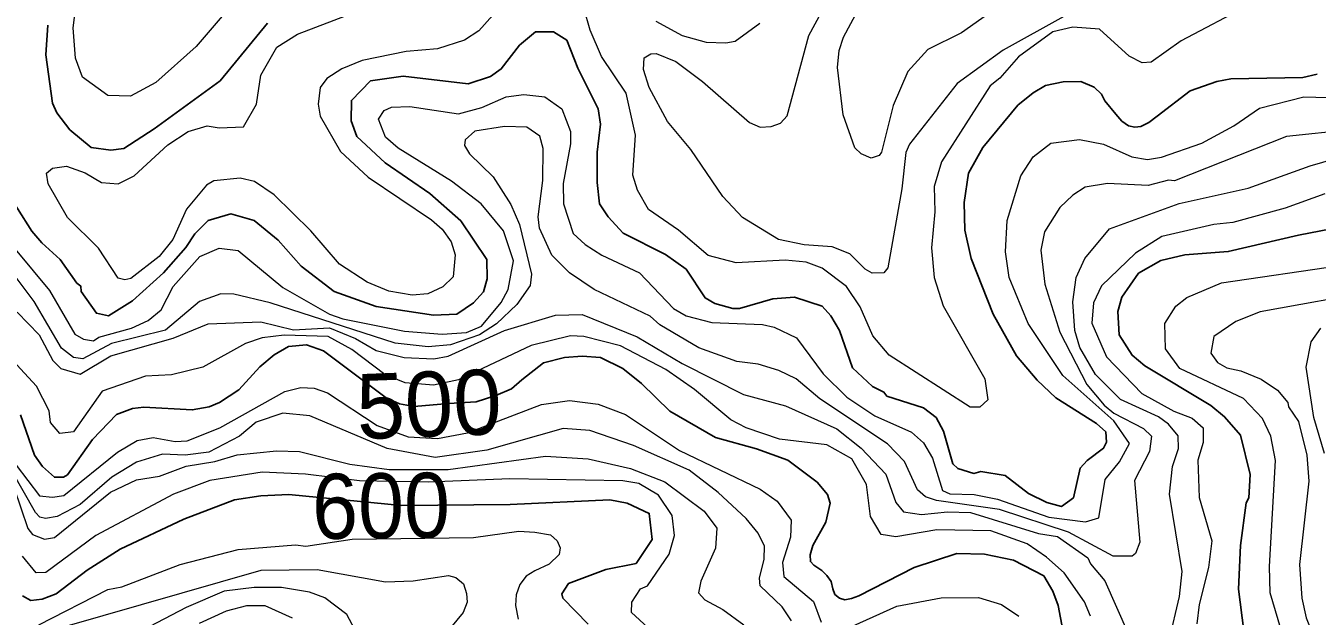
# Model space of a CAD drawing. Extents: x 673.3 to 698.5, y 6984.3 to 7012.3.
# Drawn here: x 687.883 to 689.47, y 7004.679 to 7005.405 of the extents above; entities that cross this region are included whole.
import ezdxf
from ezdxf.enums import TextEntityAlignment as Align

# ---------------------------------------------------------------- set-up
doc = ezdxf.new("R2010")
doc.units = 0
doc.header["$LTSCALE"] = 0.032
doc.layers.add('1', color=7, linetype='Continuous', lineweight=25)
doc.layers.add('2', color=7, linetype='Continuous', lineweight=13)
doc.layers.add('61', color=7, linetype='Continuous')

msp = doc.modelspace()

# ---------------------------------------------------------------- linework, layer by layer
at = {"layer": '1'}
for points in [[(688.1798, 7005.408), (688.1214, 7005.3374), (688.0403, 7005.2781), (688.0032, 7005.254), (687.9872, 7005.2519), (687.9629, 7005.2551), (687.9369, 7005.2769), (687.9208, 7005.298), (687.9154, 7005.3099), (687.9073, 7005.3691), (687.9098, 7005.4056)], [(687.8548, 7005.2079), (687.8901, 7005.1525), (687.9022, 7005.1381), (687.9249, 7005.1177), (687.9454, 7005.0884), (687.9503, 7005.0848), (687.9508, 7005.0781), (687.9695, 7005.0514), (687.9844, 7005.0483), (688.0137, 7005.0668), (688.052, 7005.1009), (688.0794, 7005.1323), (688.0906, 7005.1492), (688.1069, 7005.1655), (688.1345, 7005.1736), (688.1634, 7005.1655), (688.1929, 7005.1413), (688.2211, 7005.1091), (688.2618, 7005.0783), (688.3133, 7005.0597), (688.384, 7005.049), (688.4126, 7005.0503), (688.4328, 7005.0641), (688.4454, 7005.0776), (688.4496, 7005.0938), (688.4494, 7005.1177), (688.4174, 7005.1652), (688.3791, 7005.1987), (688.3242, 7005.2364), (688.2895, 7005.2687), (688.2827, 7005.288), (688.2829, 7005.3132), (688.3064, 7005.3372), (688.3465, 7005.343), (688.4266, 7005.3334), (688.454, 7005.3424), (688.4671, 7005.3518), (688.4896, 7005.3813), (688.5092, 7005.3974), (688.5313, 7005.3977), (688.5476, 7005.3872), (688.5612, 7005.3528), (688.5863, 7005.3026), (688.5889, 7005.2841), (688.5849, 7005.2494), (688.5849, 7005.212), (688.5878, 7005.186), (688.5986, 7005.1698), (688.6169, 7005.1497), (688.669, 7005.1238), (688.6943, 7005.1056), (688.7176, 7005.0703), (688.7297, 7005.0635), (688.7518, 7005.0573), (688.7599, 7005.0573), (688.801, 7005.0692), (688.8276, 7005.0711), (688.8617, 7005.0603), (688.8723, 7005.0482), (688.8829, 7005.0303), (688.8988, 7004.9843), (688.9236, 7004.9612), (688.9374, 7004.9544), (688.9411, 7004.9496), (688.986, 7004.9351), (689.0016, 7004.923), (689.0107, 7004.9065), (689.0221, 7004.8661), (689.0284, 7004.8604), (689.0479, 7004.8545), (689.0564, 7004.8568), (689.0863, 7004.852), (689.1153, 7004.8299), (689.1375, 7004.8188), (689.1557, 7004.8139), (689.1703, 7004.8244), (689.1786, 7004.8609), (689.1873, 7004.8705), (689.2075, 7004.8854), (689.2111, 7004.8929), (689.2103, 7004.9055), (689.1986, 7004.9157), (689.1488, 7004.9475)], [(689.1488, 7004.9475), (689.1258, 7004.9693), (689.1003, 7004.9989), (689.0717, 7005.0502), (689.0448, 7005.1186), (689.0369, 7005.1534), (689.0361, 7005.1875), (689.0415, 7005.2238), (689.059, 7005.2554), (689.102, 7005.3072), (689.1207, 7005.3226), (689.1362, 7005.3316), (689.1577, 7005.3359), (689.1793, 7005.3365), (689.1959, 7005.3293), (689.2051, 7005.321), (689.2091, 7005.3125), (689.2225, 7005.2964), (689.23, 7005.2878), (689.238, 7005.2817), (689.2458, 7005.2803), (689.2531, 7005.2812), (689.263, 7005.2859), (689.2732, 7005.2936), (689.3138, 7005.3251), (689.3466, 7005.3366), (689.3639, 7005.3398), (689.4524, 7005.3415), (689.4701, 7005.3455)], [(689.5147, 7005.1604), (689.4472, 7005.1476), (689.3606, 7005.1272), (689.3075, 7005.1232), (689.278, 7005.1161), (689.2504, 7005.1005), (689.2299, 7005.071), (689.225, 7005.0534), (689.2266, 7005.0249), (689.2427, 7004.9997), (689.2582, 7004.9868), (689.3391, 7004.938), (689.3562, 7004.9242), (689.3756, 7004.9013), (689.3878, 7004.8531), (689.3861, 7004.8243), (689.3829, 7004.8183), (689.3757, 7004.7656), (689.3733, 7004.712), (689.3797, 7004.6609)], [(689.1614, 7004.6397), (689.1515, 7004.6918), (689.145, 7004.7098), (689.1342, 7004.7284), (689.0968, 7004.7478), (689.0609, 7004.7551), (689.027, 7004.7559), (688.9746, 7004.7387), (688.9068, 7004.7039), (688.8976, 7004.7004), (688.8894, 7004.6991), (688.8829, 7004.701), (688.8773, 7004.7055), (688.8745, 7004.7125), (688.8726, 7004.7213), (688.8674, 7004.729), (688.861, 7004.7352), (688.8513, 7004.7417), (688.8471, 7004.7459), (688.8467, 7004.7542), (688.8499, 7004.7658), (688.8659, 7004.7944), (688.8714, 7004.8179), (688.868, 7004.8286), (688.8552, 7004.8438), (688.8193, 7004.8707), (688.7808, 7004.8846), (688.7306, 7004.8985), (688.6742, 7004.9311), (688.6396, 7004.9649), (688.6165, 7004.9834), (688.5889, 7004.9969), (688.5664, 7004.9987), (688.5449, 7004.9969), (688.5191, 7004.9905), (688.4923, 7004.9694), (688.4798, 7004.9585), (688.4605, 7004.9503), (688.4363, 7004.9426), (688.4024, 7004.9406), (688.3602, 7004.9369), (688.342, 7004.9401), (688.3257, 7004.9473), (688.2485, 7005.0053), (688.2279, 7005.0125), (688.2054, 7005.0106), (688.1878, 7005.0001), (688.1702, 7004.9853), (688.1445, 7004.9574), (688.1209, 7004.9418), (688.1081, 7004.9362), (688.0873, 7004.9326), (688.0279, 7004.9358), (688.0139, 7004.9342), (687.9943, 7004.9267), (687.9646, 7004.8962), (687.9338, 7004.8525), (687.9292, 7004.8496), (687.9179, 7004.8497), (687.903, 7004.8628), (687.8932, 7004.8767), (687.8762, 7004.9264)], [(687.8785, 7004.704), (687.8889, 7004.6981), (687.9029, 7004.6997), (687.9198, 7004.7064), (687.958, 7004.7355), (687.9987, 7004.7613), (688.0771, 7004.7981), (688.1394, 7004.8218), (688.1716, 7004.8267), (688.2058, 7004.8283), (688.3444, 7004.8149), (688.478, 7004.8162), (688.6005, 7004.8219), (688.6218, 7004.8177), (688.649, 7004.8052), (688.6524, 7004.7733), (688.6328, 7004.7437), (688.5957, 7004.7364), (688.5499, 7004.7191), (688.5417, 7004.7062), (688.5428, 7004.7008), (688.574, 7004.669)]]:
    msp.add_lwpolyline(points, dxfattribs=at)
at = {"layer": '2'}
for points in [[(688.159, 7005.4578), (688.0919, 7005.3795), (688.0426, 7005.3353), (688.0114, 7005.3183), (687.9836, 7005.3193), (687.9525, 7005.3418), (687.9436, 7005.3653), (687.9407, 7005.4024), (687.9488, 7005.4629)], [(689.499, 7005.4465), (689.4619, 7005.4538), (689.4323, 7005.4483), (689.4237, 7005.443), (689.387, 7005.4309), (689.3029, 7005.3866), (689.2658, 7005.3601), (689.255, 7005.3595), (689.2388, 7005.3677), (689.2025, 7005.4006), (689.1697, 7005.4032), (689.1451, 7005.3975), (689.1029, 7005.3668), (689.0801, 7005.3407), (689.0679, 7005.331), (689.0082, 7005.2377), (688.9994, 7005.2072)], [(689.1584, 7005.4163), (689.0841, 7005.3748), (689.0276, 7005.3338), (688.9687, 7005.2594), (688.9645, 7005.2489), (688.9594, 7005.2043), (688.9423, 7005.1073), (688.9372, 7005.1011), (688.9229, 7005.1005), (688.9142, 7005.1057), (688.8955, 7005.1246), (688.8739, 7005.1329), (688.8394, 7005.1354), (688.8078, 7005.1422), (688.7637, 7005.1691), (688.7393, 7005.1951), (688.7002, 7005.2529), (688.6713, 7005.2871), (688.6487, 7005.329), (688.6419, 7005.3513), (688.6427, 7005.3654), (688.6508, 7005.3706), (688.6573, 7005.3707), (688.6817, 7005.3609), (688.7146, 7005.3363), (688.7724, 7005.2861), (688.7854, 7005.2803), (688.7987, 7005.2811), (688.8103, 7005.2853), (688.8184, 7005.2942), (688.8452, 7005.3929), (688.8765, 7005.4508)], [(689.0716, 7005.4239), (689.0327, 7005.3962), (688.9915, 7005.3758), (688.9667, 7005.3488), (688.949, 7005.3068), (688.9345, 7005.2496), (688.9315, 7005.2454), (688.9217, 7005.2421), (688.9094, 7005.2474), (688.9017, 7005.2548), (688.8874, 7005.2956), (688.8804, 7005.3538), (688.8826, 7005.3746), (688.8879, 7005.3909), (688.9178, 7005.4471)], [(688.4568, 7005.4178), (688.4395, 7005.3989), (688.4221, 7005.3872), (688.3889, 7005.3765), (688.3501, 7005.3732), (688.296, 7005.3621), (688.2713, 7005.3519), (688.2528, 7005.3399), (688.2445, 7005.3292), (688.2419, 7005.3084), (688.2443, 7005.2937), (688.2693, 7005.2505), (688.3035, 7005.2187), (688.3815, 7005.1661), (688.3944, 7005.1547), (688.4057, 7005.1393), (688.4105, 7005.1232), (688.4078, 7005.0962), (688.3951, 7005.084), (688.3769, 7005.0751), (688.3577, 7005.0736), (688.3289, 7005.0786), (688.3023, 7005.0897), (688.2683, 7005.1116), (688.2329, 7005.1527), (688.1881, 7005.1969), (688.1636, 7005.2136), (688.1463, 7005.2177), (688.1139, 7005.2144), (688.1047, 7005.209), (688.0801, 7005.1795), (688.0633, 7005.1422), (688.0467, 7005.121), (688.0116, 7005.0943), (688.0042, 7005.0923), (687.9962, 7005.0947), (687.9722, 7005.1316), (687.934, 7005.169), (687.91, 7005.2105), (687.9083, 7005.2236), (687.9154, 7005.2297), (687.9325, 7005.2323), (687.9556, 7005.224), (687.9756, 7005.2122), (687.9962, 7005.2104), (688.0159, 7005.2202), (688.0574, 7005.2585), (688.0823, 7005.275), (688.1056, 7005.2819), (688.1204, 7005.2796), (688.1501, 7005.2808), (688.1661, 7005.3086), (688.1717, 7005.3441), (688.1913, 7005.3787), (688.2165, 7005.3946), (688.3066, 7005.4291)], [(688.9994, 7005.2072), (689.0001, 7005.1763), (688.9961, 7005.1317), (688.9994, 7005.0953), (689.0102, 7005.0606), (689.0613, 7004.9706), (689.0653, 7004.9451), (689.0553, 7004.9359), (689.0436, 7004.9359), (688.9441, 7005), (688.9239, 7005.0238), (688.9083, 7005.0594), (688.8915, 7005.0841), (688.8615, 7005.107), (688.8419, 7005.1141), (688.8159, 7005.1166), (688.7558, 7005.1134), (688.7214, 7005.1225), (688.6848, 7005.1534), (688.648, 7005.1789), (688.6347, 7005.2027), (688.6288, 7005.2213), (688.632, 7005.2703), (688.6206, 7005.3219), (688.5902, 7005.3672), (688.5762, 7005.3995), (688.5684, 7005.4264)], [(688.6569, 7005.4105), (688.6893, 7005.393), (688.7188, 7005.3846), (688.743, 7005.3838), (688.7545, 7005.3861), (688.7851, 7005.4081)], [(687.8492, 7005.1544), (687.9119, 7005.0795), (687.943, 7005.0257), (687.9534, 7005.0195), (687.9658, 7005.0174), (687.9726, 7005.0221), (688.0124, 7005.0332), (688.033, 7005.0425), (688.0489, 7005.0556), (688.0638, 7005.0844), (688.0967, 7005.1211), (688.1202, 7005.1313), (688.1436, 7005.1286), (688.1987, 7005.0829), (688.2559, 7005.0502), (688.2722, 7005.0444), (688.3482, 7005.0295), (688.3944, 7005.0255), (688.4244, 7005.0279), (688.4428, 7005.0354), (688.4669, 7005.0648), (688.4756, 7005.0808), (688.4822, 7005.1159), (688.4697, 7005.1529), (688.4426, 7005.1861), (688.4059, 7005.214), (688.3405, 7005.2546), (688.3247, 7005.2678), (688.3162, 7005.29), (688.323, 7005.3008), (688.3323, 7005.3047), (688.3546, 7005.3055), (688.4146, 7005.2967), (688.4433, 7005.3045), (688.4733, 7005.3177), (688.4947, 7005.3203), (688.5208, 7005.3177), (688.5417, 7005.3029), (688.5521, 7005.2749), (688.5522, 7005.2597)], [(688.5522, 7005.2597), (688.5433, 7005.2108), (688.5434, 7005.1861), (688.5554, 7005.1494), (688.5703, 7005.136), (688.5909, 7005.1229), (688.6371, 7005.1009), (688.679, 7005.0574), (688.6945, 7005.0484), (688.7261, 7005.04), (688.7884, 7005.0375), (688.8027, 7005.0342), (688.8299, 7005.0213), (688.8627, 7004.977), (688.8918, 7004.948), (688.9264, 7004.9251), (688.9713, 7004.9051), (688.9863, 7004.8919), (688.9972, 7004.8733), (689.0093, 7004.8335), (689.0185, 7004.8291), (689.0482, 7004.8283), (689.0772, 7004.8227), (689.1402, 7004.8005), (689.1853, 7004.795), (689.2015, 7004.7998), (689.2095, 7004.8468), (689.2269, 7004.8686), (689.2394, 7004.8913), (689.2199, 7004.919), (689.1573, 7004.9749), (689.1149, 7005.0387), (689.0914, 7005.0952), (689.0868, 7005.1268), (689.0889, 7005.1655), (689.1058, 7005.2203), (689.1208, 7005.2437), (689.1427, 7005.2607), (689.178, 7005.2649), (689.2072, 7005.2593), (689.242, 7005.2437), (689.2613, 7005.2405), (689.2785, 7005.2435), (689.3284, 7005.2607), (689.3674, 7005.282), (689.3993, 7005.3038), (689.4535, 7005.3177), (689.4974, 7005.3162)], [(689.2202, 7004.9287), (689.2567, 7004.9097), (689.2664, 7004.9002), (689.2638, 7004.8815), (689.2456, 7004.8459), (689.2519, 7004.7699), (689.2466, 7004.7559), (689.2426, 7004.7527), (689.2192, 7004.7527), (689.1642, 7004.7822), (689.0797, 7004.8102), (689.0019, 7004.8209), (688.9885, 7004.8257), (688.9788, 7004.8344), (688.9626, 7004.8691), (688.942, 7004.8906), (688.8585, 7004.9462), (688.8294, 7004.9707), (688.8083, 7004.9808), (688.7827, 7004.9887), (688.7568, 7004.9921), (688.7098, 7005.0089), (688.6622, 7005.0371), (688.65, 7005.0479), (688.5812, 7005.0806), (688.551, 7005.1013), (688.5292, 7005.1228), (688.5139, 7005.156), (688.5124, 7005.1698), (688.518, 7005.2145), (688.5188, 7005.2541), (688.5146, 7005.2691), (688.4987, 7005.2804), (688.4711, 7005.2812), (688.4346, 7005.2754), (688.4226, 7005.2648), (688.422, 7005.2578), (688.428, 7005.2476), (688.4571, 7005.219), (688.4789, 7005.185), (688.4895, 7005.1606), (688.5042, 7005.0993), (688.5025, 7005.0857), (688.4863, 7005.0621), (688.4613, 7005.0384), (688.4404, 7005.025), (688.4046, 7005.0125), (688.3771, 7005.01), (688.3366, 7005.0146), (688.1832, 7005.0641), (688.1384, 7005.075), (688.1225, 7005.0751), (688.0963, 7005.0659), (688.0545, 7005.0307), (687.9879, 7005.014), (687.9526, 7004.9955), (687.9413, 7004.997), (687.9267, 7005.0086), (687.8928, 7005.0659), (687.8585, 7005.1116)], [(689.5107, 7005.2769), (689.4325, 7005.2689), (689.2946, 7005.2144), (689.2874, 7005.215), (689.2623, 7005.2087), (689.2121, 7005.211), (689.185, 7005.2064), (689.1695, 7005.1965), (689.1538, 7005.1816), (689.1348, 7005.1514), (689.1304, 7005.1289), (689.1354, 7005.087), (689.1535, 7005.0281), (689.1867, 7004.9636), (689.208, 7004.9382), (689.2202, 7004.9287)], [(689.2885, 7004.8289), (689.2923, 7004.863), (689.2997, 7004.8851), (689.299, 7004.9005), (689.2872, 7004.9151), (689.2748, 7004.924), (689.2281, 7004.9453), (689.1977, 7004.976), (689.1784, 7005.0094), (689.1721, 7005.03), (689.1696, 7005.0656), (689.1736, 7005.0952), (689.1844, 7005.1186), (689.2147, 7005.1553), (689.3002, 7005.1862), (689.3851, 7005.2054), (689.4615, 7005.2327), (689.6072, 7005.2748)], [(689.4793, 7005.1982), (689.4307, 7005.1808), (689.3662, 7005.1631), (689.343, 7005.1606), (689.2792, 7005.1458), (689.2467, 7005.1254), (689.2047, 7005.0852), (689.1952, 7005.0643), (689.1931, 7005.0392), (689.2111, 7004.9977), (689.2546, 7004.9525), (689.2938, 7004.9311), (689.3163, 7004.9224), (689.3299, 7004.9103), (689.3299, 7004.8923), (689.3235, 7004.8707), (689.3251, 7004.8248), (689.3404, 7004.7713), (689.3364, 7004.7388), (689.325, 7004.6932), (689.3219, 7004.6693)], [(689.4701, 7004.5712), (689.465, 7004.5872), (689.4255, 7004.6633), (689.4123, 7004.7075), (689.4115, 7004.74), (689.4187, 7004.8704), (689.4129, 7004.9003), (689.4028, 7004.9218), (689.3795, 7004.9464), (689.3011, 7004.9834), (689.2837, 7005.0076), (689.2829, 7005.0387), (689.2964, 7005.06), (689.3099, 7005.0707), (689.3525, 7005.0888), (689.498, 7005.1102)], [(689.5454, 7005.0792), (689.4, 7005.0531), (689.3701, 7005.0414), (689.3431, 7005.0229), (689.3391, 7005.0024), (689.3475, 7004.9907), (689.3588, 7004.9841), (689.3763, 7004.9804), (689.401, 7004.9702), (689.4212, 7004.957), (689.434, 7004.9416), (689.4347, 7004.9361), (689.4472, 7004.9183), (689.4571, 7004.8769), (689.4596, 7004.8448), (689.4481, 7004.7423), (689.4512, 7004.7008), (689.4564, 7004.6766), (689.4878, 7004.599)], [(687.872, 7005.0527), (687.8989, 7005.0248), (687.9161, 7004.9932), (687.9258, 7004.9834), (687.9493, 7004.9766), (687.9873, 7004.9989), (688.0639, 7005.0209), (688.1068, 7005.0384), (688.1716, 7005.041), (688.2118, 7005.031), (688.256, 7005.0336), (688.2879, 7005.0204), (688.3135, 7005.0057), (688.3476, 7004.997), (688.3843, 7004.9954), (688.4019, 7004.9987), (688.4711, 7005.0301), (688.5336, 7005.049), (688.5664, 7005.0498), (688.634, 7005.0224), (688.6893, 7004.9895), (688.7648, 7004.9513), (688.8164, 7004.9376), (688.8794, 7004.9091), (688.9095, 7004.8855), (688.9399, 7004.8533), (688.952, 7004.8186), (688.9615, 7004.8073), (688.9838, 7004.804), (689.0155, 7004.8072), (689.0439, 7004.8062), (689.1275, 7004.7805), (689.1508, 7004.777), (689.1883, 7004.7506), (689.1914, 7004.7431), (689.2091, 7004.7222), (689.2378, 7004.6576)], [(689.4791, 7004.8791), (689.466, 7004.9232), (689.4563, 7004.9852), (689.4628, 7005.0163), (689.4745, 7005.0332)], [(689.1914, 7004.6788), (689.184, 7004.6966), (689.1591, 7004.7321), (689.1373, 7004.7516), (689.1136, 7004.7678), (689.0689, 7004.784), (689.0026, 7004.7851), (688.952, 7004.7766), (688.9341, 7004.7792), (688.921, 7004.8014), (688.9161, 7004.8408), (688.898, 7004.8723), (688.8671, 7004.8895), (688.8089, 7004.8964), (688.7681, 7004.9106), (688.7491, 7004.9205), (688.7048, 7004.9576), (688.6695, 7004.9822), (688.6136, 7005.0114), (688.5686, 7005.023), (688.5523, 7005.0238), (688.5038, 7005.0119), (688.4145, 7004.9694), (688.3839, 7004.9629), (688.349, 7004.9659), (688.324, 7004.9759), (688.2833, 7005.0069), (688.2544, 7005.0228), (688.2003, 7005.0246), (688.1733, 7005.021), (688.1527, 7005.0141), (688.1003, 7004.9849), (688.0619, 7004.9756), (688.0298, 7004.974), (687.9764, 7004.9557), (687.9413, 7004.9055), (687.9243, 7004.9034), (687.9131, 7004.9172), (687.9113, 7004.9315), (687.896, 7004.9617), (687.8569, 7005.0041)], [(687.8418, 7004.9024), (687.8997, 7004.8267), (687.9156, 7004.8251), (687.9294, 7004.8272), (687.9955, 7004.8806), (688.0197, 7004.895), (688.0392, 7004.8984), (688.0662, 7004.8936), (688.0812, 7004.8944), (688.1213, 7004.9105), (688.2009, 7004.9553), (688.2208, 7004.9602), (688.2371, 7004.9594), (688.2537, 7004.9536), (688.3146, 7004.9133), (688.3528, 7004.8993), (688.3886, 7004.8975), (688.4254, 7004.9043), (688.5167, 7004.9391), (688.5511, 7004.9439), (688.5863, 7004.9397), (688.6198, 7004.9269), (688.6861, 7004.8828), (688.7854, 7004.8352), (688.8062, 7004.8203), (688.8234, 7004.7971), (688.8226, 7004.7762), (688.8128, 7004.745), (688.8145, 7004.7276), (688.8509, 7004.6967), (688.8604, 7004.6716)], [(688.8237, 7004.673), (688.8124, 7004.6904), (688.7852, 7004.7161), (688.7844, 7004.7255), (688.7901, 7004.7491), (688.7907, 7004.765), (688.7829, 7004.7809), (688.7682, 7004.7988), (688.7336, 7004.831), (688.698, 7004.8585), (688.6296, 7004.8886), (688.5759, 7004.9073), (688.5433, 7004.9097), (688.4494, 7004.8831), (688.3859, 7004.874), (688.3267, 7004.885), (688.2319, 7004.9253), (688.1987, 7004.9286), (688.166, 7004.9174), (688.1452, 7004.9002), (688.1078, 7004.8807), (688.0787, 7004.8769), (688.0507, 7004.878), (688.0188, 7004.8682), (687.9886, 7004.8499), (687.9496, 7004.8162), (687.9213, 7004.8016), (687.9068, 7004.7991), (687.8998, 7004.8008), (687.8944, 7004.8062), (687.866, 7004.8567)], [(687.8679, 7004.8375), (687.885, 7004.7867), (687.891, 7004.7792), (687.9056, 7004.7734), (687.9178, 7004.7755), (687.9868, 7004.8314), (688.0186, 7004.8466), (688.047, 7004.8512), (688.0797, 7004.8635), (688.1149, 7004.869), (688.1426, 7004.8772), (688.1909, 7004.8821), (688.2192, 7004.8812), (688.2808, 7004.8659), (688.3293, 7004.8594), (688.4019, 7004.8594), (688.5215, 7004.8755), (688.5739, 7004.8724), (688.6258, 7004.8606), (688.6681, 7004.8441), (688.7167, 7004.808), (688.732, 7004.7872), (688.7304, 7004.7626), (688.7124, 7004.7219), (688.7096, 7004.7074), (688.7172, 7004.6991), (688.7395, 7004.6872), (688.7653, 7004.6683)], [(688.6472, 7004.6649), (688.6272, 7004.6833), (688.6274, 7004.6959), (688.6383, 7004.7125), (688.6468, 7004.7162), (688.6734, 7004.7549), (688.6801, 7004.7779), (688.677, 7004.8027), (688.6602, 7004.8278), (688.6361, 7004.8422), (688.6166, 7004.8454), (688.4775, 7004.8479), (688.3775, 7004.8437), (688.2927, 7004.8451), (688.2265, 7004.8536), (688.1733, 7004.856), (688.1088, 7004.8455), (688.0641, 7004.829), (687.9686, 7004.778), (687.9072, 7004.7325), (687.8956, 7004.7323), (687.8787, 7004.7526)], [(689.288, 7004.6488), (689.3007, 7004.7032), (689.3039, 7004.7339), (689.2885, 7004.8289)], [(687.8986, 7004.6681), (687.9837, 7004.7115), (688.0009, 7004.7151), (688.0724, 7004.7425), (688.1439, 7004.7607), (688.214, 7004.7664), (688.227, 7004.7649), (688.2837, 7004.7737), (688.4329, 7004.7755), (688.4888, 7004.7835), (688.5085, 7004.7821), (688.5278, 7004.7788), (688.5358, 7004.7715), (688.5397, 7004.7629), (688.5381, 7004.7547), (688.5261, 7004.7429), (688.5085, 7004.7347), (688.4979, 7004.7281), (688.4901, 7004.7179), (688.4854, 7004.705), (688.4847, 7004.6921), (688.488, 7004.6752)], [(687.9276, 7004.6654), (688.172, 7004.7355), (688.2407, 7004.7363), (688.3247, 7004.7209), (688.3589, 7004.7224), (688.4021, 7004.729), (688.4114, 7004.7263), (688.4205, 7004.7188), (688.4243, 7004.7068), (688.4252, 7004.696), (688.4204, 7004.6833), (688.4047, 7004.6644)], [(688.2939, 7004.6495), (688.2772, 7004.6807), (688.2504, 7004.7012), (688.2313, 7004.7085), (688.197, 7004.7143), (688.1632, 7004.7143), (688.1264, 7004.7094), (688.0798, 7004.6895)], [(688.2105, 7004.6763), (688.1768, 7004.6915), (688.154, 7004.6915), (688.129, 7004.6848), (688.0957, 7004.6697)], [(688.8869, 7004.6611), (688.9533, 7004.6911), (689.0079, 7004.7014), (689.0538, 7004.702), (689.0818, 7004.6934), (689.1034, 7004.6787)], [(688.0798, 7004.6895), (687.9982, 7004.6468)]]:
    msp.add_lwpolyline(points, dxfattribs=at)

# ---------------------------------------------------------------- texts
at = {"layer": '61'}
msp.add_text('500', height=0.08, rotation=2.121, dxfattribs=at).set_placement((688.3797, 7004.8997), align=Align.CENTER)
at = {"layer": '61', "width": 0.95}
msp.add_text('600', height=0.08, rotation=0.621, dxfattribs=at).set_placement((688.3197, 7004.7746), align=Align.CENTER)

doc.saveas('drawing.dxf')
